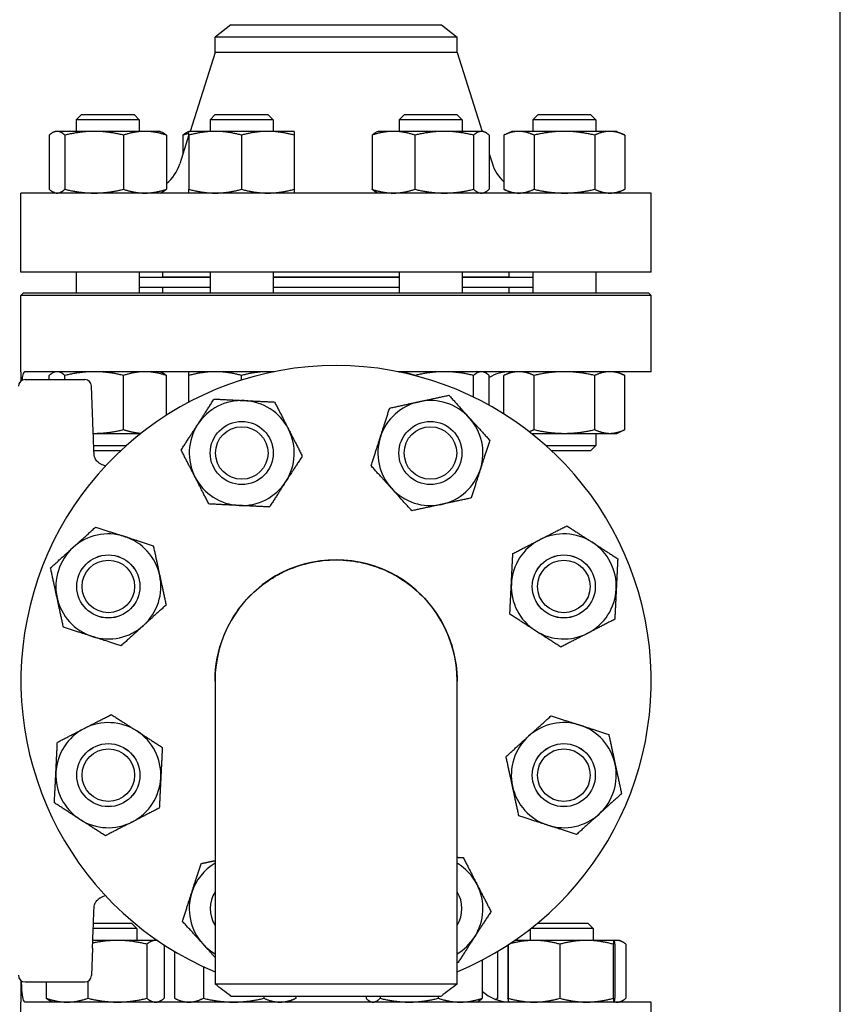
# Model space of a CAD drawing. Header units: inches. Extents: x 5 to 1128, y -85 to 748.
# Tile 606 of 656: x 1046 to 1055, y 378 to 390. Entities that reach past the tile are written whole.
import ezdxf

# ---------------------------------------------------------------- set-up
doc = ezdxf.new("R2010")
doc.units = ezdxf.units.IN
doc.header["$LTSCALE"] = 32
doc.header["$MEASUREMENT"] = 0
doc.layers.add('Visible (ANSI)', color=7, linetype='Continuous', lineweight=30)

msp = doc.modelspace()

# ---------------------------------------------------------------- linework, layer by layer
at = {"layer": 'Visible (ANSI)'}
for p, q in [((1055.30578, 357.48367), (1055.30578, 439.48367)), ((1048.05328, 389.65117), (1047.86578, 389.5073)), ((1048.05328, 389.65117), (1050.55828, 389.65117)), ((1050.55828, 389.65117), (1050.74578, 389.5073)), ((1047.86578, 389.3245), (1047.86578, 389.5073)), ((1050.74578, 389.5073), (1047.86578, 389.5073)), ((1050.74578, 389.3245), (1050.74578, 389.5073)), ((1047.86578, 389.3245), (1047.56826, 388.38517)), ((1050.74578, 389.3245), (1047.86578, 389.3245)), ((1050.74578, 389.3245), (1051.0433, 388.38517)), ((1046.27708, 388.58617), (1046.21458, 388.52367)), ((1046.27708, 388.58617), (1046.90208, 388.58617)), ((1046.90208, 388.58617), (1046.96458, 388.52367)), ((1047.86819, 388.58617), (1047.80569, 388.52367)), ((1047.86819, 388.58617), (1048.49319, 388.58617)), ((1048.49319, 388.58617), (1048.55569, 388.52367)), ((1050.11837, 388.58617), (1050.05587, 388.52367)), ((1050.11837, 388.58617), (1050.74337, 388.58617)), ((1050.74337, 388.58617), (1050.80587, 388.52367)), ((1051.70949, 388.58617), (1051.64699, 388.52367)), ((1051.70949, 388.58617), (1052.33449, 388.58617)), ((1052.33449, 388.58617), (1052.39699, 388.52367)), ((1046.96458, 388.52367), (1046.21458, 388.52367)), ((1046.21458, 388.52367), (1046.21458, 388.38517)), ((1046.96458, 388.52367), (1046.96458, 388.38517)), ((1048.55569, 388.52367), (1047.80569, 388.52367)), ((1047.80569, 388.52367), (1047.80569, 388.38517)), ((1048.55569, 388.52367), (1048.55569, 388.38517)), ((1050.80587, 388.52367), (1050.05587, 388.52367)), ((1050.05587, 388.52367), (1050.05587, 388.38517)), ((1050.80587, 388.52367), (1050.80587, 388.38517)), ((1052.39699, 388.52367), (1051.64699, 388.52367)), ((1051.64699, 388.52367), (1051.64699, 388.38517)), ((1052.39699, 388.52367), (1052.39699, 388.38517)), ((1045.89248, 388.34008), (1045.89248, 387.69626)), ((1045.96458, 388.38517), (1045.94253, 388.37489)), ((1045.98587, 388.38517), (1045.96458, 388.38517)), ((1046.42782, 388.38517), (1045.98587, 388.38517)), ((1046.07927, 388.34008), (1046.07927, 387.69626)), ((1047.03152, 388.38517), (1046.42782, 388.38517)), ((1046.77636, 388.34008), (1046.77636, 387.69626)), ((1047.21458, 388.38517), (1047.03152, 388.38517)), ((1047.21458, 388.38517), (1047.23662, 388.37489)), ((1047.28667, 388.34008), (1047.28667, 387.69626)), ((1047.55569, 388.34548), (1047.44633, 388.00019)), ((1047.4836, 388.34008), (1047.4836, 388.11785)), ((1047.55569, 388.38517), (1047.53365, 388.37489)), ((1047.86819, 388.38517), (1047.55569, 388.38517)), ((1047.55569, 388.34008), (1047.55569, 387.69626)), ((1048.49319, 388.38517), (1047.86819, 388.38517)), ((1048.18069, 388.34008), (1048.18069, 387.69626)), ((1048.80569, 388.38517), (1048.49319, 388.38517)), ((1048.80569, 388.34008), (1048.80569, 387.69626)), ((1049.73378, 388.34008), (1049.73378, 387.69626)), ((1049.80587, 388.38517), (1049.78382, 388.37489)), ((1049.98893, 388.38517), (1049.80587, 388.38517)), ((1050.59263, 388.38517), (1049.98893, 388.38517)), ((1050.24409, 388.34008), (1050.24409, 387.69626)), ((1051.03458, 388.38517), (1050.59263, 388.38517)), ((1050.94118, 388.34008), (1050.94118, 387.69626)), ((1051.05587, 388.38517), (1051.03458, 388.38517)), ((1051.05587, 388.38517), (1051.07792, 388.37489)), ((1051.12797, 388.34008), (1051.12797, 387.69626)), ((1051.39699, 388.38517), (1051.3003, 388.34008)), ((1051.3003, 388.34008), (1051.3003, 387.69626)), ((1051.48072, 388.38517), (1051.39699, 388.38517)), ((1052.02199, 388.38517), (1051.48072, 388.38517)), ((1051.66114, 388.34008), (1051.66114, 387.69626)), ((1052.56325, 388.38517), (1052.02199, 388.38517)), ((1052.38283, 388.34008), (1052.38283, 387.69626)), ((1052.64699, 388.38517), (1052.56325, 388.38517)), ((1052.64699, 388.38517), (1052.74368, 388.34008)), ((1052.74368, 388.34008), (1052.74368, 387.69626)), ((1051.12797, 388.11785), (1051.16524, 388.00019)), ((1053.05578, 387.65117), (1045.55578, 387.65117)), ((1045.55578, 386.71117), (1045.55578, 387.65117)), ((1045.96458, 387.65117), (1045.94253, 387.66145)), ((1047.21458, 387.65117), (1047.23662, 387.66145)), ((1049.80587, 387.65117), (1049.78382, 387.66145)), ((1051.05587, 387.65117), (1051.07792, 387.66145)), ((1051.39699, 387.65117), (1051.3003, 387.69626)), ((1052.64699, 387.65117), (1052.74368, 387.69626)), ((1053.05578, 386.71117), (1053.05578, 387.65117)), ((1053.05578, 386.71117), (1045.55578, 386.71117)), ((1046.21458, 386.71117), (1046.21458, 386.46367)), ((1046.96458, 386.71117), (1046.96458, 386.46367)), ((1047.24578, 386.65117), (1047.24578, 386.71117)), ((1047.80569, 386.71117), (1047.80569, 386.46367)), ((1048.55569, 386.71117), (1048.55569, 386.46367)), ((1050.05587, 386.71117), (1050.05587, 386.46367)), ((1050.80587, 386.71117), (1050.80587, 386.46367)), ((1051.36578, 386.65117), (1051.36578, 386.71117)), ((1051.64699, 386.71117), (1051.64699, 386.46367)), ((1052.39699, 386.71117), (1052.39699, 386.46367)), ((1047.80569, 386.64617), (1046.96458, 386.64617)), ((1047.80569, 386.65117), (1047.24578, 386.65117)), ((1047.36578, 386.64617), (1047.36578, 386.65117)), ((1050.05587, 386.65117), (1048.55569, 386.65117)), ((1050.05587, 386.64617), (1048.55569, 386.64617)), ((1051.36578, 386.65117), (1050.80587, 386.65117)), ((1051.64699, 386.64617), (1050.80587, 386.64617)), ((1051.24578, 386.64617), (1051.24578, 386.65117)), ((1045.58703, 386.46367), (1045.55578, 386.43242)), ((1045.58703, 386.46367), (1053.02453, 386.46367)), ((1047.80569, 386.52617), (1046.96458, 386.52617)), ((1047.24578, 386.46367), (1047.24578, 386.52617)), ((1050.05587, 386.52617), (1048.55569, 386.52617)), ((1051.64699, 386.52617), (1050.80587, 386.52617)), ((1051.36578, 386.46367), (1051.36578, 386.52617)), ((1053.02453, 386.46367), (1053.05578, 386.43242)), ((1053.05578, 386.43242), (1045.55578, 386.43242)), ((1045.55578, 385.52617), (1045.55578, 386.43242)), ((1053.05578, 385.52617), (1053.05578, 386.43242)), ((1045.55578, 385.52617), (1045.55578, 385.41407)), ((1045.55712, 385.52617), (1045.55578, 385.52617)), ((1045.55712, 385.41512), (1045.55712, 385.52617)), ((1048.57196, 385.52617), (1045.60409, 385.52617)), ((1045.96458, 385.52617), (1045.94253, 385.51589)), ((1047.21458, 385.52617), (1047.23662, 385.51589)), ((1053.05578, 385.52617), (1050.0396, 385.52617)), ((1051.05587, 385.52617), (1051.07792, 385.51589)), ((1051.39699, 385.52617), (1051.3003, 385.48108)), ((1052.64699, 385.52617), (1052.74368, 385.48108)), ((1045.605, 385.43135), (1046.31663, 385.43135)), ((1045.89248, 385.43135), (1045.89248, 385.48108)), ((1046.07927, 385.43135), (1046.07927, 385.48108)), ((1046.77636, 384.83726), (1046.77636, 385.48108)), ((1047.28667, 385.00869), (1047.28667, 385.48108)), ((1047.55569, 385.16525), (1047.55569, 385.48108)), ((1048.18069, 385.42591), (1048.18069, 385.48108)), ((1050.24409, 385.47938), (1050.24409, 385.48108)), ((1050.94118, 385.22328), (1050.94118, 385.48108)), ((1051.12797, 385.12619), (1051.12797, 385.48108)), ((1051.3003, 385.02426), (1051.3003, 385.48108)), ((1051.66114, 384.83726), (1051.66114, 385.48108)), ((1052.38283, 384.83726), (1052.38283, 385.48108)), ((1052.74368, 384.83726), (1052.74368, 385.48108)), ((1046.4078, 385.0309), (1046.39531, 385.35563)), ((1052.64699, 384.79217), (1052.74368, 384.83726)), ((1046.41642, 384.79217), (1046.42782, 384.79217)), ((1046.42782, 384.79217), (1046.98236, 384.79217)), ((1046.96458, 384.79217), (1046.96458, 384.77805)), ((1051.62921, 384.79217), (1052.02199, 384.79217)), ((1051.64699, 384.79217), (1051.64699, 384.77805)), ((1052.02199, 384.79217), (1052.56325, 384.79217)), ((1052.39699, 384.79217), (1052.39699, 384.64867)), ((1052.56325, 384.79217), (1052.64699, 384.79217)), ((1046.42193, 384.64867), (1046.81129, 384.64867)), ((1046.74286, 384.58617), (1046.42442, 384.58617)), ((1051.80028, 384.64867), (1052.39699, 384.64867)), ((1052.33449, 384.58617), (1051.86871, 384.58617)), ((1052.33449, 384.58617), (1052.39699, 384.64867)), ((1047.86578, 381.84597), (1047.86578, 378.24106)), ((1050.74578, 378.24106), (1050.74578, 381.84597)), ((1046.41873, 378.96617), (1046.87148, 378.96617)), ((1046.87148, 378.96617), (1046.93398, 378.90367)), ((1051.70447, 378.96617), (1052.30174, 378.96617)), ((1052.30174, 378.96617), (1052.36424, 378.90367)), ((1046.93398, 378.90367), (1046.41637, 378.90367)), ((1046.93398, 378.90367), (1046.93398, 378.76017)), ((1051.61424, 378.89341), (1051.61424, 378.76017)), ((1052.36424, 378.90367), (1051.62731, 378.90367)), ((1052.36424, 378.90367), (1052.36424, 378.76017)), ((1046.70368, 378.76017), (1046.41111, 378.76017)), ((1047.15789, 378.76017), (1046.70368, 378.76017)), ((1047.05472, 378.71508), (1047.05472, 378.07126)), ((1047.17889, 378.76017), (1047.15789, 378.76017)), ((1051.35432, 378.70765), (1051.35432, 378.07126)), ((1051.66162, 378.76017), (1051.43267, 378.76017)), ((1052.28637, 378.76017), (1051.66162, 378.76017)), ((1051.96892, 378.71508), (1051.96892, 378.07126)), ((1052.61399, 378.76017), (1052.28637, 378.76017)), ((1052.60383, 378.71508), (1052.60383, 378.07126)), ((1052.61424, 378.76017), (1052.61399, 378.76017)), ((1052.6515, 378.76017), (1052.61424, 378.76017)), ((1052.61424, 378.76017), (1052.61448, 378.76005)), ((1052.62415, 378.71508), (1052.62415, 378.07126)), ((1052.67759, 378.76017), (1052.6515, 378.76017)), ((1052.67759, 378.76017), (1052.70481, 378.74747)), ((1052.75467, 378.71508), (1052.75467, 378.07126)), ((1046.4078, 378.66644), (1046.39531, 378.34171)), ((1047.26106, 378.70517), (1047.26106, 378.07126)), ((1047.38327, 378.62898), (1047.38327, 378.07126)), ((1051.2283, 378.62898), (1051.2283, 378.07126)), ((1051.35051, 378.70517), (1051.35051, 378.07126)), ((1051.04552, 378.52665), (1051.04552, 378.07126)), ((1047.72637, 378.4475), (1047.72637, 378.07126)), ((1045.55578, 378.28327), (1045.55578, 378.02617)), ((1045.55712, 378.02617), (1045.55712, 378.28222)), ((1045.605, 378.26599), (1046.31663, 378.26599)), ((1045.8569, 378.26599), (1045.8569, 378.07126)), ((1046.35264, 378.27471), (1046.35264, 378.07126)), ((1045.55578, 378.02617), (1045.55712, 378.02617)), ((1045.55578, 377.11992), (1045.55578, 378.02617)), ((1053.05578, 378.02617), (1045.60409, 378.02617)), ((1045.93398, 378.02617), (1045.90675, 378.03887)), ((1047.18398, 378.02617), (1047.2112, 378.03887)), ((1047.47967, 378.02617), (1047.39425, 378.066)), ((1048.0533, 378.09867), (1050.55824, 378.09867)), ((1048.44777, 378.09867), (1048.44777, 378.07126)), ((1048.72967, 378.02617), (1048.81509, 378.066)), ((1048.82607, 378.09867), (1048.82607, 378.07126)), ((1049.66239, 378.09867), (1049.66239, 378.07126)), ((1049.72895, 378.02617), (1049.7115, 378.03431)), ((1049.82948, 378.09867), (1049.82948, 378.07126)), ((1050.52104, 378.09867), (1050.52104, 378.07126)), ((1050.97895, 378.02617), (1050.99641, 378.03431)), ((1051.20234, 378.05902), (1051.21732, 378.066)), ((1051.36424, 378.02617), (1051.36399, 378.02629)), ((1052.61424, 378.02617), (1052.61448, 378.02629)), ((1052.67759, 378.02617), (1052.70481, 378.03887)), ((1053.05578, 377.11992), (1053.05578, 378.02617))]:
    msp.add_line(p, q, dxfattribs=at)
for centre, radius in [((1048.18335, 384.55847), 0.37513), ((1048.18335, 384.55847), 0.375), ((1050.42822, 384.55847), 0.37513), ((1050.42822, 384.55847), 0.375), ((1048.18335, 384.55847), 0.3125), ((1050.42822, 384.55847), 0.3125), ((1046.59598, 382.97111), 0.37513), ((1046.59598, 382.97111), 0.375), ((1046.59598, 382.97111), 0.3125), ((1052.01559, 382.97111), 0.37513), ((1052.01559, 382.97111), 0.375), ((1052.01559, 382.97111), 0.3125), ((1046.59598, 380.72623), 0.37513), ((1046.59598, 380.72623), 0.375), ((1052.01559, 380.72623), 0.37513), ((1052.01559, 380.72623), 0.375), ((1046.59598, 380.72623), 0.3125), ((1052.01559, 380.72623), 0.3125)]:
    msp.add_circle(centre, radius, dxfattribs=at)
for centre, radius, start, end in [((1046.96967, 388.15117), 0.5, 309.346629, 342.425284), ((1051.6419, 388.15117), 0.5, 197.574716, 226.906395), ((1049.30578, 381.84867), 3.75, 292.581673, 247.418327), ((1051.38059, 385.02617), 0.5, 90, 120.346879), ((1045.605, 385.35261), 0.07874, 90, 180), ((1046.31663, 385.35261), 0.07874, 2.202598, 90), ((1048.18335, 384.55847), 0.625, 87.180534, 147.180534), ((1048.18335, 384.55847), 0.625, 27.180534, 87.180534), ((1050.42822, 384.55847), 0.625, 102.180534, 162.180534), ((1050.42822, 384.55847), 0.625, 42.180534, 102.180534), ((1050.42822, 384.55847), 0.625, 342.180534, 42.180534), ((1048.18335, 384.55847), 0.625, 147.180534, 207.180534), ((1048.18335, 384.55847), 0.625, 327.180534, 27.180534), ((1050.42822, 384.55847), 0.625, 162.180534, 222.180534), ((1046.58331, 384.5652), 0.15748, 239.24648, 263.5427), ((1050.42822, 384.55847), 0.625, 282.180534, 342.180534), ((1048.18335, 384.55847), 0.625, 207.180534, 267.180534), ((1048.18335, 384.55847), 0.625, 267.180534, 327.180534), ((1050.42822, 384.55847), 0.625, 222.180534, 282.180534), ((1046.59598, 382.97111), 0.625, 72.180534, 132.180534), ((1046.59598, 382.97111), 0.625, 12.180534, 72.180534), ((1052.01559, 382.97111), 0.625, 117.180534, 177.180534), ((1052.01559, 382.97111), 0.625, 57.180534, 117.180534), ((1046.59598, 382.97111), 0.625, 132.180534, 192.180534), ((1052.01559, 382.97111), 0.625, 357.180534, 57.180534), ((1049.30578, 381.84867), 1.44, 359.94622, 180.05378), ((1046.59598, 382.97111), 0.625, 312.180534, 12.180534), ((1052.01559, 382.97111), 0.625, 177.180534, 237.180534), ((1052.01559, 382.97111), 0.625, 297.180534, 357.180534), ((1046.59598, 382.97111), 0.625, 192.180534, 252.180534), ((1046.59598, 382.97111), 0.625, 252.180534, 312.180534), ((1052.01559, 382.97111), 0.625, 237.180534, 297.180534), ((1046.59598, 380.72623), 0.625, 57.180534, 117.180534), ((1052.01559, 380.72623), 0.625, 72.180534, 132.180534), ((1052.01559, 380.72623), 0.625, 12.180534, 72.180534), ((1046.59598, 380.72623), 0.625, 117.180534, 177.180534), ((1046.59598, 380.72623), 0.625, 357.180534, 57.180534), ((1052.01559, 380.72623), 0.625, 132.180534, 192.180534), ((1052.01559, 380.72623), 0.625, 312.180534, 12.180534), ((1046.59598, 380.72623), 0.625, 177.180534, 237.180534), ((1046.59598, 380.72623), 0.625, 297.180534, 357.180534), ((1052.01559, 380.72623), 0.625, 192.180534, 252.180534), ((1052.01559, 380.72623), 0.625, 252.180534, 312.180534), ((1046.59598, 380.72623), 0.625, 237.180534, 297.180534), ((1048.18335, 379.13887), 0.625, 120.537341, 162.180534), ((1050.42822, 379.13887), 0.625, 27.180534, 59.462659), ((1050.42822, 379.13887), 0.625, 327.180534, 27.180534), ((1048.18335, 379.13887), 0.625, 162.180534, 222.180534), ((1048.18335, 379.13887), 0.37513, 147.83809, 212.16191), ((1048.18335, 379.13887), 0.375, 147.868861, 212.131139), ((1050.42822, 379.13887), 0.37513, 327.83809, 32.16191), ((1050.42822, 379.13887), 0.375, 327.868861, 32.131139), ((1046.58331, 379.13213), 0.15748, 96.4573, 120.75352), ((1048.18335, 379.13887), 0.625, 222.180534, 239.462659), ((1050.42822, 379.13887), 0.625, 300.537341, 327.180534), ((1045.605, 378.34473), 0.07874, 180, 270), ((1046.31663, 378.34473), 0.07874, 270, 357.797402), ((1051.38059, 378.52617), 0.5, 227.922109, 268.065273)]:
    msp.add_arc(centre, radius, start, end, dxfattribs=at)
for points, weights in [([(1045.98587, 388.38517), (1045.94253, 388.38517), (1045.89248, 388.34008)], [1, 1.0379548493, 1]), ([(1046.07927, 388.34008), (1046.02922, 388.38517), (1045.98587, 388.38517)], [1, 1.0379548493, 1]), ([(1046.42782, 388.38517), (1046.26605, 388.38517), (1046.07927, 388.34008)], [1, 1.0379548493, 1]), ([(1046.77636, 388.34008), (1046.58958, 388.38517), (1046.42782, 388.38517)], [1, 1.0379548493, 1]), ([(1047.03152, 388.38517), (1046.9131, 388.38517), (1046.77636, 388.34008)], [1, 1.0379548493, 1]), ([(1047.28667, 388.34008), (1047.14994, 388.38517), (1047.03152, 388.38517)], [1, 1.0379548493, 1]), ([(1047.23662, 388.37489), (1047.26028, 388.36386), (1047.28667, 388.34008)], [1.01895290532, 1.01965956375, 1]), ([(1047.4836, 388.34008), (1047.50999, 388.36386), (1047.53365, 388.37489)], [1, 1.01965956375, 1.01895290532]), ([(1047.55569, 388.36116), (1047.52081, 388.35235), (1047.4836, 388.34008)], [1.01477953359, 1.01005189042, 1]), ([(1047.55569, 388.34008), (1047.55569, 388.38517), (1047.55569, 388.38517)], [1, 1.0379548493, 1]), ([(1047.86819, 388.38517), (1047.72316, 388.38517), (1047.55569, 388.34008)], [1, 1.0379548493, 1]), ([(1048.18069, 388.34008), (1048.01323, 388.38517), (1047.86819, 388.38517)], [1, 1.0379548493, 1]), ([(1048.49319, 388.38517), (1048.34816, 388.38517), (1048.18069, 388.34008)], [1, 1.0379548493, 1]), ([(1048.80569, 388.34008), (1048.63823, 388.38517), (1048.49319, 388.38517)], [1, 1.0379548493, 1]), ([(1048.80569, 388.38517), (1048.80569, 388.38517), (1048.80569, 388.34008)], [1, 1.0379548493, 1]), ([(1049.98893, 388.38517), (1049.87051, 388.38517), (1049.73378, 388.34008)], [1, 1.0379548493, 1]), ([(1049.73378, 388.34008), (1049.76016, 388.36386), (1049.78382, 388.37489)], [1, 1.01965956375, 1.01895290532]), ([(1050.24409, 388.34008), (1050.10735, 388.38517), (1049.98893, 388.38517)], [1, 1.0379548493, 1]), ([(1050.59263, 388.38517), (1050.43087, 388.38517), (1050.24409, 388.34008)], [1, 1.0379548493, 1]), ([(1050.94118, 388.34008), (1050.7544, 388.38517), (1050.59263, 388.38517)], [1, 1.0379548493, 1]), ([(1051.03458, 388.38517), (1050.99123, 388.38517), (1050.94118, 388.34008)], [1, 1.0379548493, 1]), ([(1051.12797, 388.34008), (1051.07792, 388.38517), (1051.03458, 388.38517)], [1, 1.0379548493, 1]), ([(1051.48072, 388.38517), (1051.39699, 388.38517), (1051.3003, 388.34008)], [1, 1.0379548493, 1]), ([(1051.66114, 388.34008), (1051.56446, 388.38517), (1051.48072, 388.38517)], [1, 1.0379548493, 1]), ([(1052.02199, 388.38517), (1051.85452, 388.38517), (1051.66114, 388.34008)], [1, 1.0379548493, 1]), ([(1052.38283, 388.34008), (1052.18946, 388.38517), (1052.02199, 388.38517)], [1, 1.0379548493, 1]), ([(1052.56325, 388.38517), (1052.47952, 388.38517), (1052.38283, 388.34008)], [1, 1.0379548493, 1]), ([(1052.74368, 388.34008), (1052.64699, 388.38517), (1052.56325, 388.38517)], [1, 1.0379548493, 1]), ([(1045.89248, 387.69626), (1045.94253, 387.65117), (1045.98587, 387.65117)], [1, 1.0379548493, 1]), ([(1045.98587, 387.65117), (1046.02922, 387.65117), (1046.07927, 387.69626)], [1, 1.0379548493, 1]), ([(1046.07927, 387.69626), (1046.26605, 387.65117), (1046.42782, 387.65117)], [1, 1.0379548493, 1]), ([(1046.42782, 387.65117), (1046.58958, 387.65117), (1046.77636, 387.69626)], [1, 1.0379548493, 1]), ([(1046.77636, 387.69626), (1046.9131, 387.65117), (1047.03152, 387.65117)], [1, 1.0379548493, 1]), ([(1047.03152, 387.65117), (1047.14994, 387.65117), (1047.28667, 387.69626)], [1, 1.0379548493, 1]), ([(1047.28667, 387.69626), (1047.26028, 387.67248), (1047.23662, 387.66145)], [1, 1.01965956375, 1.01895290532]), ([(1047.55569, 387.65117), (1047.55569, 387.65117), (1047.55569, 387.69626)], [1, 1.0379548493, 1]), ([(1047.55569, 387.69626), (1047.72316, 387.65117), (1047.86819, 387.65117)], [1, 1.0379548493, 1]), ([(1047.86819, 387.65117), (1048.01323, 387.65117), (1048.18069, 387.69626)], [1, 1.0379548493, 1]), ([(1048.18069, 387.69626), (1048.34816, 387.65117), (1048.49319, 387.65117)], [1, 1.0379548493, 1]), ([(1048.49319, 387.65117), (1048.63823, 387.65117), (1048.80569, 387.69626)], [1, 1.0379548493, 1]), ([(1048.80569, 387.69626), (1048.80569, 387.65117), (1048.80569, 387.65117)], [1, 1.0379548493, 1]), ([(1049.78382, 387.66145), (1049.76016, 387.67248), (1049.73378, 387.69626)], [1.01895290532, 1.01965956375, 1]), ([(1049.73378, 387.69626), (1049.87051, 387.65117), (1049.98893, 387.65117)], [1, 1.0379548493, 1]), ([(1049.98893, 387.65117), (1050.10735, 387.65117), (1050.24409, 387.69626)], [1, 1.0379548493, 1]), ([(1050.24409, 387.69626), (1050.43087, 387.65117), (1050.59263, 387.65117)], [1, 1.0379548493, 1]), ([(1050.59263, 387.65117), (1050.7544, 387.65117), (1050.94118, 387.69626)], [1, 1.0379548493, 1]), ([(1050.94118, 387.69626), (1050.99123, 387.65117), (1051.03458, 387.65117)], [1, 1.0379548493, 1]), ([(1051.03458, 387.65117), (1051.07792, 387.65117), (1051.12797, 387.69626)], [1, 1.0379548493, 1]), ([(1051.3003, 387.69626), (1051.39699, 387.65117), (1051.48072, 387.65117)], [1, 1.0379548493, 1]), ([(1051.48072, 387.65117), (1051.56446, 387.65117), (1051.66114, 387.69626)], [1, 1.0379548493, 1]), ([(1051.66114, 387.69626), (1051.85452, 387.65117), (1052.02199, 387.65117)], [1, 1.0379548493, 1]), ([(1052.02199, 387.65117), (1052.18946, 387.65117), (1052.38283, 387.69626)], [1, 1.0379548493, 1]), ([(1052.38283, 387.69626), (1052.47952, 387.65117), (1052.56325, 387.65117)], [1, 1.0379548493, 1]), ([(1052.56325, 387.65117), (1052.64699, 387.65117), (1052.74368, 387.69626)], [1, 1.0379548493, 1]), ([(1045.98587, 385.52617), (1045.94253, 385.52617), (1045.89248, 385.48108)], [1, 1.0379548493, 1]), ([(1046.07927, 385.48108), (1046.02922, 385.52617), (1045.98587, 385.52617)], [1, 1.0379548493, 1]), ([(1046.42782, 385.52617), (1046.26605, 385.52617), (1046.07927, 385.48108)], [1, 1.0379548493, 1]), ([(1046.77636, 385.48108), (1046.58958, 385.52617), (1046.42782, 385.52617)], [1, 1.0379548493, 1]), ([(1047.03152, 385.52617), (1046.9131, 385.52617), (1046.77636, 385.48108)], [1, 1.0379548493, 1]), ([(1047.28667, 385.48108), (1047.14994, 385.52617), (1047.03152, 385.52617)], [1, 1.0379548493, 1]), ([(1047.23662, 385.51589), (1047.26028, 385.50486), (1047.28667, 385.48108)], [1.01895290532, 1.01965956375, 1]), ([(1047.55569, 385.48108), (1047.55569, 385.52617), (1047.55569, 385.52617)], [1, 1.0379548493, 1]), ([(1047.86819, 385.52617), (1047.72316, 385.52617), (1047.55569, 385.48108)], [1, 1.0379548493, 1]), ([(1048.18069, 385.48108), (1048.01323, 385.52617), (1047.86819, 385.52617)], [1, 1.0379548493, 1]), ([(1048.49319, 385.52617), (1048.34816, 385.52617), (1048.18069, 385.48108)], [1, 1.0379548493, 1]), ([(1048.56073, 385.52391), (1048.52683, 385.52617), (1048.49319, 385.52617)], [1.01325147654, 1.00855323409, 1]), ([(1050.24409, 385.48108), (1050.14397, 385.5141), (1050.05626, 385.52281)], [1, 1.02751095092, 1.0151401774]), ([(1050.59263, 385.52617), (1050.43087, 385.52617), (1050.24409, 385.48108)], [1, 1.0379548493, 1]), ([(1050.94118, 385.48108), (1050.7544, 385.52617), (1050.59263, 385.52617)], [1, 1.0379548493, 1]), ([(1051.03458, 385.52617), (1050.99123, 385.52617), (1050.94118, 385.48108)], [1, 1.0379548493, 1]), ([(1051.12797, 385.48108), (1051.07792, 385.52617), (1051.03458, 385.52617)], [1, 1.0379548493, 1]), ([(1051.48072, 385.52617), (1051.39699, 385.52617), (1051.3003, 385.48108)], [1, 1.0379548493, 1]), ([(1051.66114, 385.48108), (1051.56446, 385.52617), (1051.48072, 385.52617)], [1, 1.0379548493, 1]), ([(1052.02199, 385.52617), (1051.85452, 385.52617), (1051.66114, 385.48108)], [1, 1.0379548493, 1]), ([(1052.38283, 385.48108), (1052.18946, 385.52617), (1052.02199, 385.52617)], [1, 1.0379548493, 1]), ([(1052.56325, 385.52617), (1052.47952, 385.52617), (1052.38283, 385.48108)], [1, 1.0379548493, 1]), ([(1052.74368, 385.48108), (1052.64699, 385.52617), (1052.56325, 385.52617)], [1, 1.0379548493, 1]), ([(1047.65811, 384.89722), (1047.74887, 385.03796), (1047.85368, 385.20047)], [1, 1.0379548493, 1]), ([(1047.85368, 385.20047), (1048.04682, 385.19095), (1048.21409, 385.18272)], [1, 1.0379548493, 1]), ([(1048.21409, 385.18272), (1048.38135, 385.17448), (1048.5745, 385.16497)], [1, 1.0379548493, 1]), ([(1048.5745, 385.16497), (1048.66283, 384.99295), (1048.73933, 384.84397)], [1, 1.0379548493, 1]), ([(1049.94363, 385.09327), (1050.13265, 385.13407), (1050.29635, 385.1694)], [1, 1.0379548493, 1]), ([(1050.29635, 385.1694), (1050.46005, 385.20474), (1050.64907, 385.24554)], [1, 1.0379548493, 1]), ([(1050.64907, 385.24554), (1050.77892, 385.10224), (1050.89137, 384.97814)], [1, 1.0379548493, 1]), ([(1049.8332, 384.74974), (1049.88445, 384.90917), (1049.94363, 385.09327)], [1, 1.0379548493, 1]), ([(1050.89137, 384.97814), (1051.00382, 384.85404), (1051.13366, 384.71074)], [1, 1.0379548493, 1]), ([(1046.42782, 384.79217), (1046.58958, 384.79217), (1046.77636, 384.83726)], [1, 1.0379548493, 1]), ([(1046.77636, 384.83726), (1046.88758, 384.80058), (1046.98445, 384.79382)], [1, 1.03065465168, 1.01179216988]), ([(1047.46253, 384.59397), (1047.56734, 384.75648), (1047.65811, 384.89722)], [1, 1.0379548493, 1]), ([(1048.73933, 384.84397), (1048.81583, 384.695), (1048.90416, 384.52297)], [1, 1.0379548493, 1]), ([(1051.60209, 384.81338), (1051.63053, 384.82298), (1051.66114, 384.83726)], [1.01619755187, 1.01171417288, 1]), ([(1051.66114, 384.83726), (1051.85452, 384.79217), (1052.02199, 384.79217)], [1, 1.0379548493, 1]), ([(1052.02199, 384.79217), (1052.18946, 384.79217), (1052.38283, 384.83726)], [1, 1.0379548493, 1]), ([(1052.38283, 384.83726), (1052.47952, 384.79217), (1052.56325, 384.79217)], [1, 1.0379548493, 1]), ([(1052.56325, 384.79217), (1052.64699, 384.79217), (1052.74368, 384.83726)], [1, 1.0379548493, 1]), ([(1046.41642, 384.79222), (1046.42212, 384.79217), (1046.42782, 384.79217)], [1.00249149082, 1.00128955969, 1]), ([(1049.72278, 384.4062), (1049.78196, 384.5903), (1049.8332, 384.74974)], [1, 1.0379548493, 1]), ([(1051.13366, 384.71074), (1051.07448, 384.52665), (1051.02324, 384.36721)], [1, 1.0379548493, 1]), ([(1047.62736, 384.27298), (1047.55086, 384.42195), (1047.46253, 384.59397)], [1, 1.0379548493, 1]), ([(1048.90416, 384.52297), (1048.79935, 384.36046), (1048.70858, 384.21973)], [1, 1.0379548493, 1]), ([(1049.96508, 384.13881), (1049.85263, 384.26291), (1049.72278, 384.4062)], [1, 1.0379548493, 1]), ([(1051.02324, 384.36721), (1050.97199, 384.20778), (1050.91281, 384.02368)], [1, 1.0379548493, 1]), ([(1047.79219, 383.95198), (1047.70386, 384.124), (1047.62736, 384.27298)], [1, 1.0379548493, 1]), ([(1048.70858, 384.21973), (1048.61782, 384.07899), (1048.51301, 383.91648)], [1, 1.0379548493, 1]), ([(1050.20737, 383.87141), (1050.07752, 384.01471), (1049.96508, 384.13881)], [1, 1.0379548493, 1]), ([(1050.91281, 384.02368), (1050.72379, 383.98288), (1050.56009, 383.94754)], [1, 1.0379548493, 1]), ([(1048.1526, 383.93423), (1047.98534, 383.94247), (1047.79219, 383.95198)], [1, 1.0379548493, 1]), ([(1048.51301, 383.91648), (1048.31987, 383.92599), (1048.1526, 383.93423)], [1, 1.0379548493, 1]), ([(1050.56009, 383.94754), (1050.39639, 383.91221), (1050.20737, 383.87141)], [1, 1.0379548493, 1]), ([(1046.17631, 383.43425), (1046.30041, 383.5467), (1046.44371, 383.67655)], [1, 1.0379548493, 1]), ([(1046.44371, 383.67655), (1046.62781, 383.61737), (1046.78724, 383.56612)], [1, 1.0379548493, 1]), ([(1051.73009, 383.52709), (1051.87906, 383.60359), (1052.05109, 383.69192)], [1, 1.0379548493, 1]), ([(1052.05109, 383.69192), (1052.2136, 383.58711), (1052.35433, 383.49635)], [1, 1.0379548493, 1]), ([(1046.78724, 383.56612), (1046.94667, 383.51487), (1047.13077, 383.4557)], [1, 1.0379548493, 1]), ([(1051.40909, 383.36226), (1051.58111, 383.45059), (1051.73009, 383.52709)], [1, 1.0379548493, 1]), ([(1045.90891, 383.19196), (1046.05221, 383.3218), (1046.17631, 383.43425)], [1, 1.0379548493, 1]), ([(1047.13077, 383.4557), (1047.17157, 383.26668), (1047.20691, 383.10298)], [1, 1.0379548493, 1]), ([(1052.35433, 383.49635), (1052.49507, 383.40558), (1052.65758, 383.30077)], [1, 1.0379548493, 1]), ([(1051.39134, 383.00185), (1051.39958, 383.16912), (1051.40909, 383.36226)], [1, 1.0379548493, 1]), ([(1052.65758, 383.30077), (1052.64807, 383.10763), (1052.63983, 382.94036)], [1, 1.0379548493, 1]), ([(1045.98505, 382.83924), (1045.94971, 383.00293), (1045.90891, 383.19196)], [1, 1.0379548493, 1]), ([(1047.20691, 383.10298), (1047.24224, 382.93928), (1047.28304, 382.75026)], [1, 1.0379548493, 1]), ([(1051.37359, 382.64144), (1051.38311, 382.83458), (1051.39134, 383.00185)], [1, 1.0379548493, 1]), ([(1052.63983, 382.94036), (1052.63159, 382.7731), (1052.62208, 382.57996)], [1, 1.0379548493, 1]), ([(1046.06118, 382.48652), (1046.02038, 382.67554), (1045.98505, 382.83924)], [1, 1.0379548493, 1]), ([(1047.28304, 382.75026), (1047.13975, 382.62041), (1047.01565, 382.50796)], [1, 1.0379548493, 1]), ([(1051.67684, 382.44587), (1051.5361, 382.53663), (1051.37359, 382.64144)], [1, 1.0379548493, 1]), ([(1052.62208, 382.57996), (1052.45006, 382.49162), (1052.30108, 382.41512)], [1, 1.0379548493, 1]), ([(1046.40472, 382.37609), (1046.24528, 382.42734), (1046.06118, 382.48652)], [1, 1.0379548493, 1]), ([(1047.01565, 382.50796), (1046.89155, 382.39551), (1046.74825, 382.26567)], [1, 1.0379548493, 1]), ([(1046.74825, 382.26567), (1046.56415, 382.32484), (1046.40472, 382.37609)], [1, 1.0379548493, 1]), ([(1051.98009, 382.25029), (1051.81758, 382.3551), (1051.67684, 382.44587)], [1, 1.0379548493, 1]), ([(1052.30108, 382.41512), (1052.15211, 382.33863), (1051.98009, 382.25029)], [1, 1.0379548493, 1]), ([(1046.31048, 381.28221), (1046.45946, 381.35871), (1046.63148, 381.44705)], [1, 1.0379548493, 1]), ([(1046.63148, 381.44705), (1046.79399, 381.34224), (1046.93472, 381.25147)], [1, 1.0379548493, 1]), ([(1051.59592, 381.18938), (1051.72002, 381.30183), (1051.86332, 381.43167)], [1, 1.0379548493, 1]), ([(1051.86332, 381.43167), (1052.04741, 381.3725), (1052.20685, 381.32125)], [1, 1.0379548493, 1]), ([(1052.20685, 381.32125), (1052.36628, 381.27), (1052.55038, 381.21082)], [1, 1.0379548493, 1]), ([(1045.98948, 381.11738), (1046.16151, 381.20572), (1046.31048, 381.28221)], [1, 1.0379548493, 1]), ([(1046.93472, 381.25147), (1047.07546, 381.1607), (1047.23797, 381.0559)], [1, 1.0379548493, 1]), ([(1051.32852, 380.94708), (1051.47182, 381.07693), (1051.59592, 381.18938)], [1, 1.0379548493, 1]), ([(1052.55038, 381.21082), (1052.59118, 381.0218), (1052.62652, 380.8581)], [1, 1.0379548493, 1]), ([(1045.97174, 380.75698), (1045.97997, 380.92424), (1045.98948, 381.11738)], [1, 1.0379548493, 1]), ([(1047.23797, 381.0559), (1047.22846, 380.86275), (1047.22022, 380.69549)], [1, 1.0379548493, 1]), ([(1051.40466, 380.59436), (1051.36932, 380.75806), (1051.32852, 380.94708)], [1, 1.0379548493, 1]), ([(1052.62652, 380.8581), (1052.66185, 380.6944), (1052.70265, 380.50538)], [1, 1.0379548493, 1]), ([(1045.95399, 380.39657), (1045.9635, 380.58971), (1045.97174, 380.75698)], [1, 1.0379548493, 1]), ([(1047.22022, 380.69549), (1047.21198, 380.52822), (1047.20247, 380.33508)], [1, 1.0379548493, 1]), ([(1051.48079, 380.24164), (1051.43999, 380.43066), (1051.40466, 380.59436)], [1, 1.0379548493, 1]), ([(1052.70265, 380.50538), (1052.55935, 380.37554), (1052.43526, 380.26309)], [1, 1.0379548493, 1]), ([(1046.25723, 380.20099), (1046.1165, 380.29176), (1045.95399, 380.39657)], [1, 1.0379548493, 1]), ([(1047.20247, 380.33508), (1047.03045, 380.24675), (1046.88148, 380.17025)], [1, 1.0379548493, 1]), ([(1051.82433, 380.13122), (1051.66489, 380.18246), (1051.48079, 380.24164)], [1, 1.0379548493, 1]), ([(1052.43526, 380.26309), (1052.31116, 380.15064), (1052.16786, 380.02079)], [1, 1.0379548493, 1]), ([(1046.56048, 380.00542), (1046.39797, 380.11023), (1046.25723, 380.20099)], [1, 1.0379548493, 1]), ([(1046.88148, 380.17025), (1046.7325, 380.09375), (1046.56048, 380.00542)], [1, 1.0379548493, 1]), ([(1052.16786, 380.02079), (1051.98376, 380.07997), (1051.82433, 380.13122)], [1, 1.0379548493, 1]), ([(1047.58833, 379.33013), (1047.63958, 379.48956), (1047.69875, 379.67366)], [1, 1.0379548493, 1]), ([(1047.69875, 379.67366), (1047.78643, 379.69258), (1047.86578, 379.70971)], [1, 1.01725310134, 1.0188207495]), ([(1050.74578, 379.74898), (1050.78169, 379.74721), (1050.81937, 379.74536)], [1.01164940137, 1.00718475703, 1]), ([(1050.81937, 379.74536), (1050.9077, 379.57334), (1050.9842, 379.42436)], [1, 1.0379548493, 1]), ([(1050.9842, 379.42436), (1051.0607, 379.27539), (1051.14903, 379.10337)], [1, 1.0379548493, 1]), ([(1047.4779, 378.98659), (1047.53708, 379.17069), (1047.58833, 379.33013)], [1, 1.0379548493, 1]), ([(1051.14903, 379.10337), (1051.04423, 378.94086), (1050.95346, 378.80012)], [1, 1.0379548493, 1]), ([(1047.7202, 378.7192), (1047.60775, 378.8433), (1047.4779, 378.98659)], [1, 1.0379548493, 1]), ([(1046.70368, 378.76017), (1046.56451, 378.76017), (1046.40996, 378.72795)], [1, 1.03224274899, 1.00970488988]), ([(1047.05472, 378.71508), (1046.8666, 378.76017), (1046.70368, 378.76017)], [1, 1.0379548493, 1]), ([(1047.15789, 378.76017), (1047.11001, 378.76017), (1047.05472, 378.71508)], [1, 1.0379548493, 1]), ([(1047.18308, 378.75729), (1047.17042, 378.76017), (1047.15789, 378.76017)], [1.01440878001, 1.0096660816, 1]), ([(1047.86578, 378.55853), (1047.79092, 378.64115), (1047.7202, 378.7192)], [1.01788056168, 1.02353984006, 1]), ([(1050.95346, 378.80012), (1050.86269, 378.65938), (1050.75788, 378.49687)], [1, 1.0379548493, 1]), ([(1051.66162, 378.76017), (1051.52677, 378.76017), (1051.37341, 378.72018)], [1, 1.03581509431, 1.00403824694]), ([(1051.96892, 378.71508), (1051.80424, 378.76017), (1051.66162, 378.76017)], [1, 1.0379548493, 1]), ([(1052.28637, 378.76017), (1052.13904, 378.76017), (1051.96892, 378.71508)], [1, 1.0379548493, 1]), ([(1052.60383, 378.71508), (1052.43371, 378.76017), (1052.28637, 378.76017)], [1, 1.0379548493, 1]), ([(1052.61399, 378.76017), (1052.60927, 378.76017), (1052.60383, 378.71508)], [1, 1.0379548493, 1]), ([(1052.62415, 378.71508), (1052.6187, 378.76017), (1052.61399, 378.76017)], [1, 1.0379548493, 1]), ([(1052.6515, 378.76017), (1052.63458, 378.76017), (1052.61735, 378.7549)], [1, 1.01309132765, 1.01715177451]), ([(1052.75467, 378.71508), (1052.69938, 378.76017), (1052.6515, 378.76017)], [1, 1.0379548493, 1]), ([(1050.75788, 378.49687), (1050.75181, 378.49717), (1050.74578, 378.49747)], [1, 1.00115166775, 1.00223344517]), ([(1045.8569, 378.07126), (1045.98973, 378.02617), (1046.10477, 378.02617)], [1, 1.0379548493, 1]), ([(1045.90675, 378.03887), (1045.88309, 378.0499), (1045.8569, 378.07126)], [1.01888101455, 1.01762479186, 1]), ([(1046.10477, 378.02617), (1046.21981, 378.02617), (1046.35264, 378.07126)], [1, 1.0379548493, 1]), ([(1046.35264, 378.07126), (1046.54076, 378.02617), (1046.70368, 378.02617)], [1, 1.0379548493, 1]), ([(1046.70368, 378.02617), (1046.8666, 378.02617), (1047.05472, 378.07126)], [1, 1.0379548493, 1]), ([(1047.05472, 378.07126), (1047.11001, 378.02617), (1047.15789, 378.02617)], [1, 1.0379548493, 1]), ([(1047.15789, 378.02617), (1047.20577, 378.02617), (1047.26106, 378.07126)], [1, 1.0379548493, 1]), ([(1047.38327, 378.07126), (1047.4752, 378.02617), (1047.55482, 378.02617)], [1, 1.0379548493, 1]), ([(1047.55482, 378.02617), (1047.63444, 378.02617), (1047.72637, 378.07126)], [1, 1.0379548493, 1]), ([(1047.72637, 378.07126), (1047.91967, 378.02617), (1048.08707, 378.02617)], [1, 1.0379548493, 1]), ([(1048.08707, 378.02617), (1048.25447, 378.02617), (1048.44777, 378.07126)], [1, 1.0379548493, 1]), ([(1048.44777, 378.07126), (1048.54914, 378.02617), (1048.63692, 378.02617)], [1, 1.0379548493, 1]), ([(1048.63692, 378.02617), (1048.7247, 378.02617), (1048.82607, 378.07126)], [1, 1.0379548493, 1]), ([(1048.82607, 378.07126), (1048.82054, 378.06854), (1048.81509, 378.066)], [1, 1.00220568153, 1.0041550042]), ([(1049.66239, 378.07126), (1049.70716, 378.02617), (1049.74594, 378.02617)], [1, 1.0379548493, 1]), ([(1049.74594, 378.02617), (1049.78471, 378.02617), (1049.82948, 378.07126)], [1, 1.0379548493, 1]), ([(1049.82948, 378.07126), (1050.01478, 378.02617), (1050.17526, 378.02617)], [1, 1.0379548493, 1]), ([(1050.17526, 378.02617), (1050.33574, 378.02617), (1050.52104, 378.07126)], [1, 1.0379548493, 1]), ([(1050.52104, 378.07126), (1050.66157, 378.02617), (1050.78328, 378.02617)], [1, 1.0379548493, 1]), ([(1050.78328, 378.02617), (1050.90498, 378.02617), (1051.04552, 378.07126)], [1, 1.0379548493, 1]), ([(1051.04552, 378.07126), (1051.01954, 378.04509), (1050.99641, 378.03431)], [1, 1.02167875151, 1.01859290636]), ([(1051.20067, 378.05966), (1051.21424, 378.065), (1051.2283, 378.07126)], [1.00882601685, 1.00509767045, 1]), ([(1051.2283, 378.07126), (1051.22277, 378.06854), (1051.21732, 378.066)], [1, 1.00220568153, 1.0041550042]), ([(1051.35474, 378.06786), (1051.35264, 378.06952), (1051.35051, 378.07126)], [1.00271336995, 1.00140899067, 1]), ([(1051.35051, 378.07126), (1051.3525, 378.07058), (1051.35449, 378.06991)], [1, 1.00054914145, 1.00108239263]), ([(1051.36399, 378.02629), (1051.3595, 378.02838), (1051.35432, 378.07126)], [1.00365503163, 1.0360296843, 1]), ([(1051.35432, 378.07126), (1051.519, 378.02617), (1051.66162, 378.02617)], [1, 1.0379548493, 1]), ([(1051.66162, 378.02617), (1051.80424, 378.02617), (1051.96892, 378.07126)], [1, 1.0379548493, 1]), ([(1051.96892, 378.07126), (1052.13904, 378.02617), (1052.28637, 378.02617)], [1, 1.0379548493, 1]), ([(1052.28637, 378.02617), (1052.43371, 378.02617), (1052.60383, 378.07126)], [1, 1.0379548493, 1]), ([(1052.60383, 378.07126), (1052.60927, 378.02617), (1052.61399, 378.02617)], [1, 1.0379548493, 1]), ([(1052.61399, 378.02617), (1052.6187, 378.02617), (1052.62415, 378.07126)], [1, 1.0379548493, 1]), ([(1052.61735, 378.03144), (1052.63458, 378.02617), (1052.6515, 378.02617)], [1.01715177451, 1.01309132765, 1]), ([(1052.6515, 378.02617), (1052.69938, 378.02617), (1052.75467, 378.07126)], [1, 1.0379548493, 1])]:
    msp.add_rational_spline(points, weights, degree=2, dxfattribs=at)
for points, knots in [([(1045.60409, 385.52617), (1045.59398, 385.52617), (1045.58493, 385.51377), (1045.57363, 385.47124), (1045.57009, 385.44834), (1045.56736, 385.42167)], [5.795841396, 5.795841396, 5.795841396, 5.795841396, 6.277364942, 6.277364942, 6.599462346, 6.599462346, 6.599462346, 6.599462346]), ([(1046.42594, 384.5487), (1046.42535, 384.56327), (1046.42471, 384.57909), (1046.42271, 384.62879), (1046.42128, 384.66514), (1046.41838, 384.74016), (1046.41672, 384.78404), (1046.41369, 384.86573), (1046.41232, 384.90355), (1046.41019, 384.96296), (1046.40928, 384.9885), (1046.40809, 385.02247), (1046.4078, 385.0309), (1046.4078, 385.0309)], [-2.85210649, -2.85210649, -2.85210649, -2.85210649, -2.71940527, -2.71940527, -2.45467957, -2.45467957, -2.14423866, -2.14423866, -1.83379774, -1.83379774, -1.53056876, -1.53056876, -1.22733979, -1.22733979, -1.22733979, -1.22733979]), ([(1046.50278, 384.42987), (1046.50278, 384.42987), (1046.50273, 384.4299), (1046.50196, 384.43031), (1046.49938, 384.43166), (1046.48765, 384.43868), (1046.47394, 384.44785), (1046.44911, 384.47563), (1046.43823, 384.49273), (1046.43177, 384.51385)], [-0.659872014, -0.659872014, -0.659872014, -0.659872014, -0.638222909, -0.638222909, -0.510443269, -0.510443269, -0.241070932, -0.241070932, 0, 0, 0, 0]), ([(1047.8658, 381.84596), (1047.86589, 382.02921), (1047.90113, 382.21235), (1048.04837, 382.57966), (1048.17174, 382.759), (1048.48303, 383.04725), (1048.67053, 383.1562), (1049.07803, 383.28484), (1049.2983, 383.30275), (1049.72473, 383.24112), (1049.93063, 383.16178), (1050.28954, 382.92035), (1050.44181, 382.75767), (1050.66002, 382.38185), (1050.72585, 382.16899), (1050.74448, 381.91686), (1050.74576, 381.88142), (1050.74574, 381.84597)], [-1.57267427, -1.57267427, -1.57267427, -1.57267427, -1.1908901, -1.1908901, -0.74775686, -0.74775686, -0.30609723, -0.30609723, 0.1436733, 0.1436733, 0.59274122, 0.59274122, 1.04590561, 1.04590561, 1.49882494, 1.49882494, 1.57267427, 1.57267427, 1.57267427, 1.57267427]), ([(1046.43177, 379.18349), (1046.43661, 379.19931), (1046.44392, 379.21287), (1046.46149, 379.23685), (1046.47169, 379.24629), (1046.48856, 379.25936), (1046.49623, 379.26387), (1046.50185, 379.26698), (1046.50278, 379.26747), (1046.50278, 379.26747)], [-1.346450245, -1.346450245, -1.346450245, -1.346450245, -1.157843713, -1.157843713, -0.946317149, -0.946317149, -0.749052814, -0.749052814, -0.659872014, -0.659872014, -0.659872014, -0.659872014]), ([(1046.4078, 378.66644), (1046.4078, 378.66644), (1046.40809, 378.67487), (1046.40928, 378.70884), (1046.41019, 378.73437), (1046.41232, 378.79379), (1046.41369, 378.83161), (1046.41672, 378.9133), (1046.41838, 378.95718), (1046.41994, 378.99767), (1046.42128, 379.03219), (1046.42271, 379.06855), (1046.42471, 379.11825), (1046.42535, 379.13407), (1046.42594, 379.14864)], [-1.22733979, -1.22733979, -1.22733979, -1.22733979, -0.92411081, -0.92411081, -0.62088183, -0.62088183, -0.31044092, -0.31044092, 0, 0, 0, 0.2647257, 0.2647257, 0.39742692, 0.39742692, 0.39742692, 0.39742692]), ([(1045.5594, 378.28059), (1045.56041, 378.24029), (1045.56185, 378.20357), (1045.56683, 378.12801), (1045.57141, 378.08947), (1045.58494, 378.03856), (1045.59399, 378.02617), (1045.60409, 378.02617)], [4.48090615, 4.48090615, 4.48090615, 4.48090615, 4.8148288, 4.8148288, 5.29608334, 5.29608334, 5.77733787, 5.77733787, 5.77733787, 5.77733787]), ([(1050.74574, 378.24106), (1050.74576, 378.24106), (1050.74448, 378.24106), (1050.72585, 378.24106), (1050.66002, 378.24106), (1050.44181, 378.24105), (1050.28954, 378.24105), (1049.93063, 378.24105), (1049.72473, 378.24105), (1049.2983, 378.24104), (1049.07803, 378.24104), (1048.67053, 378.24105), (1048.48303, 378.24105), (1048.17174, 378.24105), (1048.04837, 378.24105), (1047.90113, 378.24106), (1047.86589, 378.24106), (1047.8658, 378.24106)], [-1.57267431, -1.57267431, -1.57267431, -1.57267431, -1.49882494, -1.49882494, -1.04590561, -1.04590561, -0.59274122, -0.59274122, -0.1436733, -0.1436733, 0.30609723, 0.30609723, 0.74775686, 0.74775686, 1.1908901, 1.1908901, 1.57267431, 1.57267431, 1.57267431, 1.57267431])]:
    msp.add_open_spline(points, degree=3, knots=knots, dxfattribs=at)
for points in [[(1046.43177, 384.51385), (1046.42831, 384.52552), (1046.42641, 384.53726), (1046.42594, 384.5487)], [(1046.42594, 379.14864), (1046.42641, 379.16007), (1046.42831, 379.17181), (1046.43177, 379.18349)], [(1048.05328, 378.09867), (1047.99078, 378.14613), (1047.92828, 378.1936), (1047.86578, 378.24106)], [(1050.74578, 378.24106), (1050.68328, 378.1936), (1050.62078, 378.14613), (1050.55828, 378.09867)]]:
    msp.add_open_spline(points, degree=3, dxfattribs=at)

doc.saveas('drawing.dxf')
